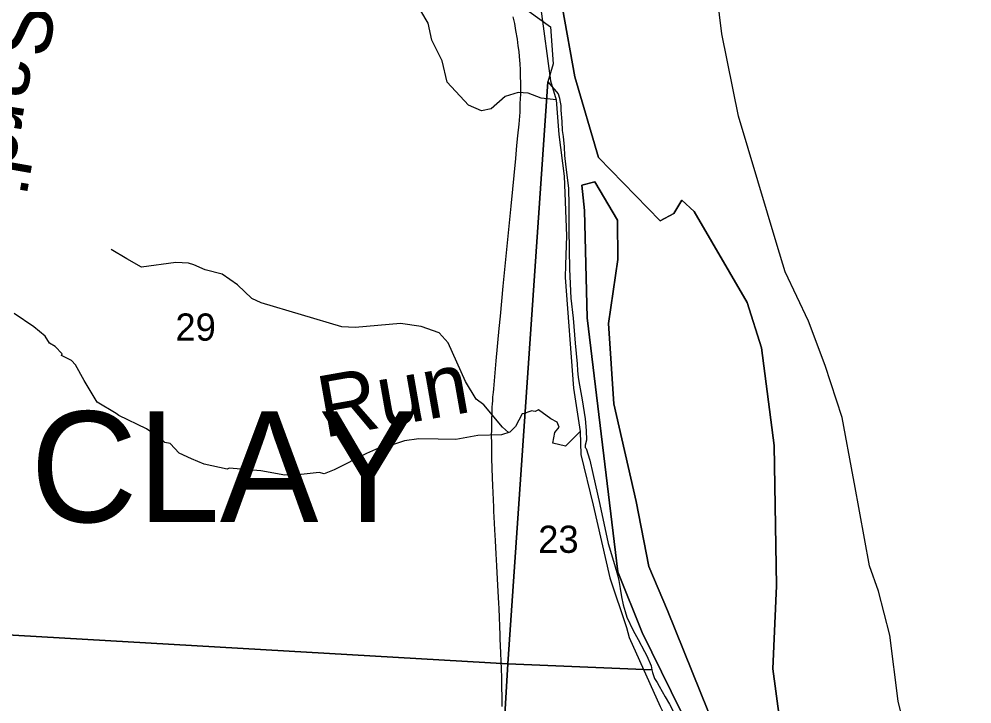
# Model space of a CAD drawing. Extents: x 396.2 to 468.4, y 232.6 to 279.1.
# Drawn here: x 423.054 to 424.52, y 274.071 to 275.126 of the extents above; entities that cross this region are included whole.
import ezdxf

# ---------------------------------------------------------------- set-up
doc = ezdxf.new("R2010")
doc.units = 0
for name, color, linetype in [('GM_X_Major_River', 7, 'Continuous'), ('GM_X_Minor_River', 7, 'Continuous'), ('GM_X_Minor_River_Text', 7, 'Continuous'), ('GM_X_Section', 7, 'Continuous'), ('GM_X_Section_Text', 7, 'Continuous'), ('GM_X_State_Route', 7, 'Continuous'), ('GM_X_Township', 7, 'Continuous'), ('GM_X_Township_Text', 7, 'Continuous'), ('SH_Cut_Line', 7, 'Continuous')]:
    doc.layers.add(name, color=color, linetype=linetype)

msp = doc.modelspace()

# ---------------------------------------------------------------- linework, layer by layer
at = {"layer": 'GM_X_Major_River'}
for points in [[(424.5763, 273.5416), (424.5171, 273.7206), (424.4902, 273.7907), (424.4598, 273.8929), (424.4201, 274.0217), (424.407, 274.0758), (424.3939, 274.1774), (424.3766, 274.2448), (424.3627, 274.2842), (424.3397, 274.4104), (424.3374, 274.421), (424.3206, 274.5123), (424.2945, 274.5922), (424.2688, 274.6607), (424.2332, 274.7368), (424.2209, 274.7773), (424.1612, 274.9761), (424.1355, 275.103), (424.1284, 275.1622)], [(423.857, 275.1416), (423.8716, 275.0309), (423.8808, 275.0017), (423.8849, 274.9479), (423.8928, 274.8838), (423.8967, 274.792), (423.8951, 274.7476), (423.8944, 274.7279), (423.9071, 274.5573), (423.9173, 274.4906), (423.9186, 274.4553), (423.9376, 274.3773), (423.9631, 274.2655), (423.9889, 274.189), (423.9931, 274.1735), (424.0406, 274.0676), (424.0807, 273.9874), (424.0857, 273.9753)]]:
    msp.add_lwpolyline(points, dxfattribs=at)
at = {"layer": 'GM_X_Minor_River'}
for points in [[(423.8808, 275.0017), (423.8575, 275.0043), (423.8374, 275.0118), (423.8219, 275.0127), (423.8021, 275.0065), (423.7807, 274.9878), (423.7659, 274.9845), (423.7457, 274.9931), (423.7128, 275.0287), (423.7051, 275.0616), (423.6894, 275.0932), (423.6834, 275.1196), (423.6723, 275.1386)], [(423.8073, 274.4891), (423.798, 274.4974), (423.7691, 274.5317), (423.7573, 274.5408), (423.7411, 274.5679), (423.7146, 274.6276), (423.7003, 274.6425), (423.673, 274.6525), (423.641, 274.6573), (423.5713, 274.6508), (423.5509, 274.6522), (423.4265, 274.6889), (423.412, 274.6958), (423.3903, 274.7166), (423.3663, 274.7333), (423.3404, 274.7398), (423.3229, 274.7476), (423.3146, 274.7498), (423.2954, 274.7511), (423.2426, 274.7437), (423.2196, 274.7566), (423.1958, 274.771)], [(423.8314, 274.5188), (423.8283, 274.5178), (423.8181, 274.4984), (423.8095, 274.49), (423.7966, 274.4858), (423.7599, 274.4846), (423.7263, 274.4784), (423.6991, 274.4788), (423.6692, 274.4794), (423.6473, 274.4763), (423.6103, 274.4641), (423.6069, 274.4652), (423.5887, 274.4572), (423.5389, 274.4316), (423.5366, 274.4309), (423.5237, 274.4259), (423.5158, 274.4278), (423.4837, 274.4239), (423.4629, 274.4235), (423.4258, 274.4302), (423.3774, 274.4343), (423.374, 274.4328), (423.3389, 274.4403), (423.3192, 274.4486), (423.3003, 274.4577), (423.2863, 274.4721), (423.2784, 274.474), (423.2704, 274.4812), (423.25, 274.4948), (423.2076, 274.5156), (423.2035, 274.5183), (423.174, 274.5361), (423.1543, 274.5691), (423.1407, 274.5934), (423.1346, 274.6002), (423.1195, 274.6081), (423.1202, 274.6104), (423.1096, 274.6218), (423.1006, 274.6267), (423.0941, 274.6377), (423.0767, 274.6521), (423.0465, 274.6726)], [(423.8305, 274.5185), (423.8423, 274.5224)], [(423.8723, 274.5104), (423.8536, 274.524), (423.848, 274.5217), (423.8423, 274.5224)], [(423.9173, 274.4906), (423.8949, 274.4682), (423.8756, 274.4731), (423.8786, 274.4894), (423.885, 274.4974), (423.882, 274.5054), (423.8721, 274.5105)]]:
    msp.add_lwpolyline(points, dxfattribs=at)
at = {"layer": 'GM_X_Section'}
for points in [[(423.0776, 275.1782), (423.8389, 275.1375), (423.8717, 275.1139), (423.872, 275.1138), (423.8759, 275.057), (423.8677, 275.0293), (423.8062, 274.1333), (422.9116, 274.1851), (422.7773, 274.1944), (422.7965, 274.4451), (422.8136, 274.6978), (422.8297, 274.9443), (422.8451, 275.1916)], [(423.8062, 274.1333), (423.8677, 275.0293), (423.8837, 275.0107), (423.8856, 275.0043), (423.8864, 275.0005), (423.8879, 274.993), (423.8876, 274.9858), (423.8891, 274.9683), (423.8899, 274.9543), (423.8911, 274.9448), (423.8927, 274.9289), (423.8935, 274.9157), (423.8954, 274.8979), (423.8997, 274.8657), (423.9002, 274.8392), (423.8999, 274.8017), (423.9009, 274.741), (423.9033, 274.6963), (423.9065, 274.6653), (423.9097, 274.627), (423.9128, 274.5952), (423.9136, 274.585), (423.9144, 274.574), (423.9163, 274.5623), (423.9206, 274.5395), (423.9252, 274.5104), (423.9268, 274.4922), (423.9272, 274.4774), (423.925, 274.4698), (423.925, 274.4683), (423.9254, 274.466), (423.9269, 274.4645), (423.9326, 274.4467), (423.9369, 274.4263), (423.9476, 274.3782), (423.9604, 274.3184), (423.9703, 274.2862), (423.9749, 274.2703), (423.9772, 274.2613), (423.9788, 274.2491), (423.9811, 274.2363), (423.9838, 274.2241), (423.9869, 274.2135), (423.9892, 274.2052), (423.9991, 274.1844), (424.0067, 274.1704), (424.0166, 274.1519), (424.0201, 274.1455), (424.0266, 274.1299), (424.028, 274.1238)], [(422.9116, 274.1851), (423.8062, 274.1333), (423.7981, 273.9932), (422.9033, 274.0442)], [(423.8062, 274.1333), (424.028, 274.1238), (424.0289, 274.1197), (424.0293, 274.1182), (424.0319, 274.1106), (424.033, 274.109), (424.0358, 274.1046), (424.0392, 274.0989), (424.0483, 274.0823), (424.0552, 274.0709), (424.0708, 274.0403), (424.0808, 274.0199), (424.0819, 274.0184), (424.0834, 274.0161), (424.0934, 273.9919), (424.0957, 273.9847), (424.098, 273.979), (424.0992, 273.9761), (423.7981, 273.9932)]]:
    msp.add_lwpolyline(points, close=True, dxfattribs=at)
at = {"layer": 'GM_X_State_Route'}
msp.add_lwpolyline([(423.7972, 274.0675), (423.7968, 274.1123), (423.7964, 274.1254), (423.795, 274.1613), (423.7946, 274.1712), (423.7944, 274.1771), (423.7928, 274.2184), (423.7924, 274.2263), (423.7919, 274.2351), (423.7909, 274.2544), (423.7893, 274.2834), (423.7888, 274.2937), (423.7884, 274.302), (423.7873, 274.3231), (423.7864, 274.3392), (423.7858, 274.3497), (423.7848, 274.3683), (423.7846, 274.3745), (423.7835, 274.3968), (423.783, 274.4074), (423.782, 274.4335), (423.7815, 274.4502), (423.7814, 274.4559), (423.7813, 274.4614), (423.7813, 274.4707), (423.7813, 274.4757), (423.7812, 274.4817), (423.7812, 274.4856), (423.7813, 274.4924), (423.7813, 274.4968), (423.7814, 274.4999), (423.7815, 274.5058), (423.7817, 274.5123), (423.7819, 274.5167), (423.7819, 274.5186), (423.7821, 274.521), (423.7822, 274.5235), (423.7823, 274.5285), (423.7826, 274.5333), (423.7829, 274.5382), (423.7831, 274.5406), (423.7833, 274.5437), (423.7837, 274.5478), (423.784, 274.5508), (423.7845, 274.5565), (423.785, 274.5626), (423.788, 274.5997), (423.793, 274.6492), (423.7949, 274.6683), (423.7992, 274.7148), (423.8111, 274.838), (423.8185, 274.9114), (423.8202, 274.9312), (423.8218, 274.946), (423.8235, 274.9639), (423.8249, 274.9825), (423.8254, 274.9959), (423.826, 275.0103), (423.8261, 275.0265), (423.8259, 275.0382), (423.8255, 275.0476), (423.825, 275.0568), (423.824, 275.0683), (423.8234, 275.076), (423.8223, 275.0848), (423.8211, 275.095), (423.8186, 275.1083), (423.8167, 275.1188), (423.8145, 275.1292)], dxfattribs=at)
at = {"layer": 'GM_X_Township'}
for points in [[(423.8904, 275.1425), (423.9093, 275.0371), (423.9459, 274.9128), (424.0408, 274.815), (424.0616, 274.8267), (424.0737, 274.8468), (424.0929, 274.8298), (424.1746, 274.6892), (424.1965, 274.6198), (424.2161, 274.4693), (424.2195, 274.2533), (424.2139, 274.1256), (424.2403, 273.9304)], [(424.1523, 273.966), (424.0517, 274.215), (424.0234, 274.2828), (424.0037, 274.3833), (423.9693, 274.5334), (423.961, 274.6573), (423.9754, 274.7559), (423.975, 274.8161), (423.9402, 274.8753), (423.9202, 274.8699), (423.9244, 274.8309), (423.9285, 274.666), (423.9754, 274.2749), (424.0128, 274.1813), (424.2811, 273.6351)]]:
    msp.add_lwpolyline(points, dxfattribs=at)
at = {"layer": 'SH_Cut_Line'}
for points in [[(424.2403, 273.9304), (424.2139, 274.1256), (424.2195, 274.2533), (424.2161, 274.4693), (424.1965, 274.6198), (424.1746, 274.6892), (424.0929, 274.8298), (424.0737, 274.8468), (424.0616, 274.8267), (424.0408, 274.815), (423.9459, 274.9128), (423.9093, 275.0371), (423.8904, 275.1425)], [(424.2811, 273.6351), (424.0128, 274.1813), (423.9754, 274.2749), (423.9285, 274.666), (423.9244, 274.8309), (423.9202, 274.8699), (423.9402, 274.8753), (423.975, 274.8161), (423.9754, 274.7559), (423.961, 274.6573), (423.9693, 274.5334), (424.0037, 274.3833), (424.0234, 274.2828), (424.0517, 274.215), (424.1523, 273.966)]]:
    msp.add_lwpolyline(points, dxfattribs=at)

# ---------------------------------------------------------------- texts
at = {"layer": 'GM_X_Minor_River_Text'}
for s, height, rotation, p in [('Sardis', 0.0947, 259.9987, (423.0185, 275.1611)), ('Run', 0.09469, 10.0015, (423.5231, 274.481))]:
    msp.add_text(s, height=height, rotation=rotation, dxfattribs=at).set_placement(p)
at = {"layer": 'GM_X_Section_Text'}
for s, p in [('29', (423.2946, 274.6307)), ('23', (423.8529, 274.304))]:
    msp.add_text(s, height=0.04186, rotation=0, dxfattribs=at).set_placement(p)
at = {"layer": 'GM_X_Township_Text'}
msp.add_text('CLAY', height=0.17045, rotation=0, dxfattribs=at).set_placement((423.0715, 274.3513))

doc.saveas('drawing.dxf')
